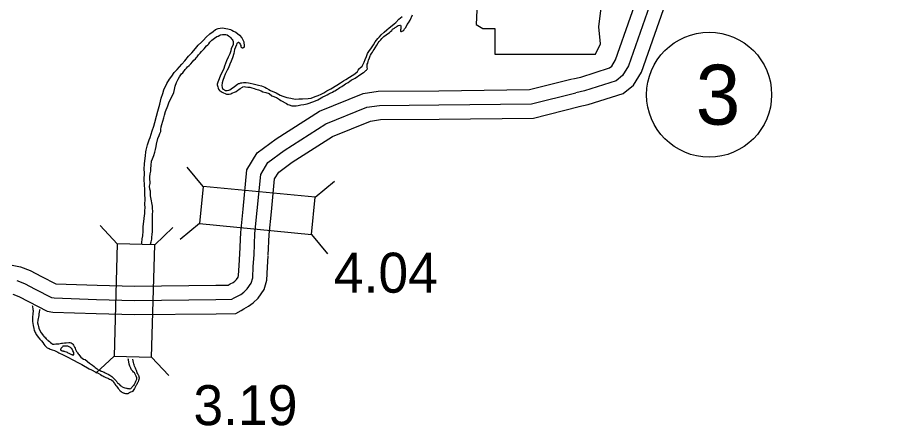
# Model space of a CAD drawing. Extents: x -83719 to 153526, y -11835 to 11446.
# Drawn here: x -4570 to -4265.7, y -1361.4 to -1217.5 of the extents above; entities that cross this region are included whole.
import ezdxf

# ---------------------------------------------------------------- set-up
doc = ezdxf.new("R2010")
doc.units = 0
for name, color, linetype in [('Level 10', 7, 'Continuous'), ('Level 20', 7, 'Continuous'), ('Level 21', 7, 'Continuous'), ('Level 27', 7, 'Continuous'), ('Level 58', 7, 'Continuous'), ('Level 59', 7, 'Continuous'), ('Level 9', 7, 'Continuous')]:
    doc.layers.add(name, color=color, linetype=linetype)

msp = doc.modelspace()

# ---------------------------------------------------------------- linework, layer by layer
at = {"layer": 'Level 10'}
for points in [[(-4374.49, -1239.22), (-4371.7, -1238.62), (-4361.57, -1235.37), (-4360.74, -1234.72), (-4359.42, -1232.54), (-4348.87, -1202.31), (-4337.83, -1170.73), (-4332.49, -1161.97), (-4325.7, -1157.83), (-4320.75, -1156.48), (-4311.34, -1155.63), (-4300.52, -1154.28), (-4297.24, -1153.42), (-4296.17, -1152.88), (-4282.96, -1141.38), (-4278.2, -1134.59), (-4276.88, -1131.66), (-4271.03, -1126.42), (-4257.71, -1112.38)], [(-4372.4, -1249), (-4369.12, -1248.3), (-4356.77, -1244.34), (-4353.11, -1241.42), (-4350.33, -1236.82), (-4339.43, -1205.61), (-4328.74, -1175.03), (-4325.21, -1169.24), (-4321.7, -1167.1), (-4318.98, -1166.36), (-4310.27, -1165.58), (-4298.62, -1164.12), (-4293.7, -1162.83), (-4290.56, -1161.26), (-4275.47, -1148.12), (-4269.47, -1139.56), (-4268.64, -1137.7), (-4264.05, -1133.6)], [(-4491.65, -1300.96), (-4491.36, -1293.34), (-4490.51, -1285.05), (-4489.17, -1271.26), (-4485.55, -1265.21), (-4478.89, -1260.31), (-4463.66, -1250.56), (-4448.31, -1244.35), (-4442.95, -1243.58), (-4421.66, -1243.42), (-4389.66, -1243.02), (-4374.66, -1239.26)], [(-4481.66, -1301.34), (-4481.38, -1294.04), (-4480.56, -1286.04), (-4479.44, -1274.47), (-4478.01, -1272.08), (-4473.22, -1268.56), (-4459.05, -1259.48), (-4445.68, -1254.07), (-4442.2, -1253.57), (-4421.56, -1253.42), (-4388.36, -1253.01), (-4372.23, -1248.96)], [(-4571.84, -1304.83), (-4568.85, -1305.46), (-4565.48, -1306.7), (-4561.46, -1308.81), (-4556.44, -1311.39), (-4541.95, -1311.88), (-4528.75, -1312.26), (-4500.15, -1311.91), (-4495.79, -1311.84), (-4495.08, -1311.45), (-4494.04, -1310.89), (-4493.49, -1310.47), (-4492.87, -1309.89), (-4492.27, -1309.03), (-4492.11, -1308.48), (-4491.94, -1305), (-4491.65, -1300.8)], [(-4571.61, -1315.1), (-4569.54, -1315.86), (-4566.07, -1317.68), (-4559.54, -1321.04), (-4557.54, -1321.36), (-4542.27, -1321.87), (-4528.83, -1322.26), (-4500.02, -1321.91), (-4493.14, -1321.81), (-4491.23, -1320.75), (-4490.31, -1320.24), (-4488.6, -1319.32), (-4487, -1318.09), (-4485.27, -1316.47), (-4483.12, -1313.4), (-4482.18, -1310.12), (-4481.96, -1305.59), (-4481.67, -1301.5)]]:
    msp.add_lwpolyline(points, dxfattribs=at)
at = {"layer": 'Level 20'}
for p, q in [((-4504.61, -1277.07), (-4510.2, -1270.27)), ((-4465.19, -1280.89), (-4458.4, -1275.3)), ((-4505.88, -1290.21), (-4512.68, -1295.8)), ((-4534.82, -1297.28), (-4540.86, -1290.88)), ((-4521.62, -1297.66), (-4515.23, -1291.62)), ((-4466.47, -1294.03), (-4460.87, -1300.82)), ((-4535.96, -1336.86), (-4542.36, -1342.9)), ((-4522.76, -1337.24), (-4516.72, -1343.64))]:
    msp.add_line(p, q, dxfattribs=at)
for points in [[(-4465.19, -1280.89), (-4504.61, -1277.07), (-4505.88, -1290.21), (-4466.47, -1294.03)], [(-4534.82, -1297.28), (-4535.96, -1336.86), (-4522.76, -1337.24), (-4521.62, -1297.66)]]:
    msp.add_lwpolyline(points, close=True, dxfattribs=at)
at = {"layer": 'Level 21'}
msp.add_lwpolyline([(-4409.85, -1177.51), (-4407.31, -1194.43), (-4408.44, -1220.09), (-4406.19, -1221.5), (-4401.96, -1221.5), (-4401.96, -1230.52), (-4366.43, -1230.52), (-4364.74, -1226.86), (-4365.3, -1220.93), (-4364.46, -1214.17), (-4361.35, -1208.81), (-4359.38, -1204.86), (-4356.56, -1200.63), (-4354.87, -1196.12), (-4353.46, -1192.46), (-4350.92, -1189.35), (-4350.36, -1187.38), (-4351.49, -1185.97), (-4360.23, -1185.97), (-4358.25, -1182.02), (-4357.97, -1179.49), (-4359.14, -1177.54)], close=True, dxfattribs=at)
at = {"layer": 'Level 27'}
msp.add_circle((-4326.47, -1244.79), 22, dxfattribs=at)
at = {"layer": 'Level 59'}
for points in [[(-4254.14, -1115.88), (-4267.54, -1130.01), (-4272.76, -1134.68), (-4273.84, -1137.08), (-4279.21, -1144.75), (-4293.37, -1157.07), (-4295.47, -1158.13), (-4299.57, -1159.2), (-4310.8, -1160.61), (-4319.87, -1161.42), (-4323.7, -1162.47), (-4328.85, -1165.6), (-4333.28, -1172.88), (-4344.15, -1203.96), (-4354.88, -1234.68), (-4356.93, -1238.07), (-4359.17, -1239.86), (-4370.41, -1243.46), (-4373.45, -1244.11)], [(-4486.66, -1301.15), (-4486.37, -1293.69), (-4485.54, -1285.55), (-4484.31, -1272.87), (-4481.78, -1268.64), (-4476.06, -1264.43), (-4461.36, -1255.02), (-4446.99, -1249.21), (-4442.57, -1248.58), (-4421.61, -1248.42), (-4389.01, -1248.01), (-4373.45, -1244.11)], [(-4570.23, -1310.28), (-4567.51, -1311.28), (-4563.77, -1313.25), (-4557.96, -1316.23), (-4557.06, -1316.37), (-4542.11, -1316.88), (-4528.79, -1317.26), (-4500.09, -1316.91), (-4494.47, -1316.83), (-4493.65, -1316.37), (-4492.7, -1315.85), (-4491.32, -1315.11), (-4490.24, -1314.28), (-4489.07, -1313.18), (-4487.69, -1311.21), (-4487.14, -1309.3), (-4486.95, -1305.29), (-4486.66, -1301.15)]]:
    msp.add_lwpolyline(points, dxfattribs=at)
at = {"layer": 'Level 9'}
for points in [[(-4497.68, -1239.78), (-4497.91, -1240.58), (-4498.03, -1241.58), (-4497.96, -1242.28), (-4497.62, -1242.81), (-4497.12, -1243.14), (-4496.75, -1243.27), (-4496.19, -1243.27), (-4495.56, -1243.2), (-4495.26, -1243.06), (-4494.79, -1242.76), (-4494.27, -1242.39), (-4493.74, -1241.98), (-4493.04, -1241.44), (-4492.55, -1241.07), (-4492.11, -1240.9), (-4491.82, -1240.8), (-4491.35, -1240.66), (-4490.95, -1240.56), (-4490.42, -1240.52), (-4489.79, -1240.49), (-4489.46, -1240.48), (-4488.66, -1240.58), (-4488.02, -1240.71), (-4486.99, -1240.97), (-4485.16, -1241.39), (-4484.12, -1241.71), (-4482.92, -1242.2), (-4482.25, -1242.53), (-4481.45, -1242.96), (-4480.88, -1243.26), (-4478.88, -1244.17), (-4477.44, -1244.93), (-4476.57, -1245.29), (-4475.11, -1245.75), (-4473.74, -1246.07), (-4472.27, -1246.33), (-4470.94, -1246.25), (-4469.61, -1246.21), (-4467.58, -1246.16), (-4466.62, -1245.99), (-4465.19, -1245.47), (-4464.1, -1245.1), (-4463.04, -1244.62), (-4462.14, -1244.15), (-4461.05, -1243.44), (-4459.69, -1242.73), (-4457.6, -1241.38), (-4456.28, -1240.67), (-4455.19, -1239.96), (-4454.36, -1239.49), (-4453.1, -1238.65), (-4452.14, -1238.04), (-4451.15, -1237.4), (-4450.32, -1236.59), (-4450.03, -1236.19), (-4449.53, -1235.62), (-4449.27, -1235.35), (-4448.61, -1234.75), (-4448.25, -1234.01), (-4447.95, -1233.37), (-4447.53, -1232.37), (-4447.14, -1231.3), (-4446.75, -1230.3), (-4446.25, -1229.59), (-4445.33, -1228.32), (-4444.67, -1227.18), (-4444.02, -1226.17), (-4443.59, -1225.6), (-4443.13, -1225.03), (-4442.5, -1224.36), (-4441.94, -1223.72), (-4440.92, -1222.82), (-4439.92, -1221.97), (-4439.13, -1221.23), (-4438.11, -1220.46), (-4437.41, -1219.89), (-4436.78, -1219.32), (-4435.66, -1218.24), (-4434.6, -1217.23)], [(-4440.17, -1223.77), (-4440.14, -1223.74), (-4439.05, -1222.9), (-4438.66, -1222.5), (-4438.23, -1222.16), (-4437.9, -1221.76), (-4437.3, -1221.32), (-4436.97, -1221.09), (-4436.57, -1220.85), (-4436.34, -1220.68), (-4435.98, -1220.48), (-4435.81, -1220.41), (-4435.41, -1220.31), (-4435.31, -1220.27), (-4435.21, -1220.27), (-4435.15, -1220.3), (-4435.04, -1220.5), (-4435.04, -1220.57), (-4434.97, -1220.87), (-4434.97, -1221.1), (-4435.04, -1221.34), (-4435.04, -1221.64), (-4435.1, -1221.91), (-4435.16, -1222.14), (-4435.16, -1222.17), (-4435.1, -1222.37), (-4434.99, -1222.5), (-4434.83, -1222.54), (-4434.56, -1222.47), (-4434.26, -1222.33), (-4433.97, -1222.03), (-4433.7, -1221.59), (-4433.31, -1221.12), (-4432.75, -1220.12), (-4432.36, -1219.45), (-4431.77, -1218.58), (-4430.95, -1216.7)], [(-4526.18, -1297.18), (-4526.14, -1296.92), (-4526.12, -1295.59), (-4525.86, -1294.45), (-4525.74, -1292.82), (-4525.69, -1291.25), (-4525.47, -1289.41), (-4525.22, -1287.34), (-4525.16, -1286.71), (-4525.1, -1285.57), (-4525.04, -1284.61), (-4525.12, -1283.31), (-4525.03, -1281.67), (-4525.11, -1279.74), (-4525.16, -1278.4), (-4525.27, -1276.3), (-4525.35, -1274.9), (-4525.24, -1272.2), (-4525.35, -1271.13), (-4525.3, -1269), (-4524.89, -1266.33), (-4524.77, -1264.93), (-4524.7, -1264.32), (-4524.22, -1262.49), (-4523.57, -1260.65), (-4523.21, -1259.91), (-4522.53, -1257.57), (-4522.01, -1255.93), (-4521.65, -1254.63), (-4521.07, -1252.39), (-4520.52, -1250.59), (-4519.91, -1248.18), (-4519.33, -1246.04), (-4518.77, -1244.4), (-4518.42, -1243.13), (-4517.37, -1240.82), (-4516.48, -1239.35), (-4515.66, -1238.24), (-4514.77, -1236.93), (-4513.75, -1235.89), (-4512.1, -1234.05), (-4511.11, -1232.84), (-4509.73, -1231.26), (-4508.64, -1230.02), (-4507.29, -1228.57), (-4506.33, -1227.37), (-4505.24, -1226.29), (-4504.51, -1225.55), (-4503.49, -1224.48), (-4502.27, -1223.4), (-4501.11, -1222.49), (-4500.22, -1221.85), (-4499.36, -1221.48), (-4498.59, -1221.31), (-4497.83, -1221.27), (-4497.26, -1221.33), (-4496.59, -1221.49), (-4495.96, -1221.59), (-4495.03, -1221.88), (-4494.53, -1222.08), (-4493.89, -1222.37), (-4493.09, -1222.8), (-4491.82, -1223.82), (-4491.04, -1224.79), (-4490.67, -1225.45), (-4490.3, -1226.18), (-4490.23, -1226.58), (-4490.16, -1227.38), (-4490.16, -1227.78), (-4490.22, -1228.02), (-4490.32, -1228.18), (-4490.65, -1228.35), (-4490.72, -1228.35), (-4490.88, -1228.32), (-4491.02, -1228.29), (-4491.05, -1228.29), (-4491.22, -1227.82), (-4491.26, -1227.52), (-4491.49, -1227.06), (-4491.63, -1226.76), (-4491.76, -1226.59), (-4491.86, -1226.49), (-4492, -1226.46), (-4492.03, -1226.46), (-4492.23, -1226.46), (-4492.43, -1226.5), (-4492.63, -1226.67), (-4492.69, -1226.73), (-4492.92, -1227.23), (-4493.54, -1228.84), (-4493.83, -1230.24), (-4494.22, -1231.85), (-4494.71, -1233.02), (-4495.26, -1234.02), (-4495.72, -1235.33), (-4496.11, -1236.2), (-4496.8, -1237.54), (-4497.22, -1238.51), (-4497.68, -1239.78)], [(-4523.13, -1297.46), (-4523.11, -1297.4), (-4522.85, -1296.6), (-4522.69, -1295.69), (-4522.66, -1294.93), (-4522.6, -1294.03), (-4522.45, -1293.02), (-4522.39, -1292.06), (-4522.46, -1290.92), (-4522.47, -1289.96), (-4522.48, -1288.86), (-4522.39, -1286.99), (-4522.34, -1285.85), (-4522.44, -1284.89), (-4522.48, -1284.02), (-4522.63, -1282.92), (-4522.8, -1282.15), (-4523.11, -1280.42), (-4523.12, -1278.82), (-4523.33, -1278.06), (-4523.5, -1277.02), (-4523.25, -1276.09), (-4523.25, -1275.39), (-4523.36, -1274.82), (-4523.36, -1273.75), (-4523.27, -1272.65), (-4523.08, -1271.68), (-4523.05, -1270.92), (-4522.93, -1269.65), (-4522.74, -1268.21), (-4522.42, -1267.44), (-4521.96, -1266.24), (-4521.6, -1265), (-4521.41, -1264.07), (-4521.15, -1263.03), (-4520.99, -1262.2), (-4520.51, -1260.22), (-4520.12, -1259.22), (-4519.83, -1258.49), (-4519.56, -1257.75), (-4519.54, -1257.08), (-4519.34, -1256.11), (-4519.12, -1255.28), (-4518.8, -1254.11), (-4518.47, -1252.94), (-4518.18, -1251.97), (-4517.89, -1250.67), (-4517.01, -1248.66), (-4516.52, -1247.35), (-4515.8, -1245.81), (-4514.95, -1244.07), (-4514.72, -1243), (-4514.4, -1241.8), (-4513.95, -1240.46), (-4513.36, -1239.36), (-4512.9, -1238.46), (-4512.24, -1237.48), (-4511.78, -1237.08), (-4511.51, -1236.71), (-4511.18, -1236.27), (-4510.92, -1235.87), (-4510.49, -1235.44), (-4510.13, -1235.03), (-4509.53, -1234.49), (-4508.94, -1233.89), (-4508.38, -1233.22), (-4507.88, -1232.68), (-4507.32, -1232.11), (-4506.93, -1231.71), (-4506.66, -1231.41), (-4506.2, -1230.8), (-4505.71, -1230.2), (-4505.15, -1229.53), (-4504.88, -1229.19), (-4504.29, -1228.59), (-4503.37, -1227.61), (-4503, -1227.24), (-4502.64, -1226.84), (-4502.21, -1226.27), (-4501.52, -1225.63), (-4500.56, -1224.89), (-4499.8, -1224.35), (-4499.37, -1224.18), (-4498.77, -1223.84), (-4498.44, -1223.77), (-4497.74, -1223.63), (-4496.64, -1223.63), (-4496.11, -1223.76), (-4495.74, -1224.02), (-4495.31, -1224.35), (-4494.84, -1224.78), (-4494.6, -1225.11), (-4494.4, -1225.38), (-4494.16, -1225.68), (-4494.06, -1226.04), (-4493.99, -1226.44)], [(-4451.8, -1239.31), (-4451.1, -1238.93), (-4450.27, -1238.39), (-4449.88, -1238.12), (-4449.48, -1237.85), (-4449.25, -1237.65), (-4448.75, -1237.32), (-4448.12, -1236.94), (-4447.96, -1236.81), (-4447.63, -1236.57), (-4447.3, -1236.3), (-4447.13, -1236.17), (-4446.97, -1235.9), (-4446.8, -1235.67), (-4446.8, -1235.63), (-4446.91, -1235.23), (-4446.88, -1234.43), (-4446.85, -1234.27), (-4446.82, -1234.07), (-4446.65, -1233.7), (-4446.49, -1233.16), (-4446.49, -1233.06), (-4446.36, -1232.59), (-4446.1, -1231.83), (-4445.81, -1231.16), (-4445.68, -1230.89), (-4445.31, -1230.32), (-4444.99, -1229.78), (-4444.72, -1229.38), (-4444.43, -1228.84), (-4444.03, -1228.24), (-4443.47, -1227.4), (-4442.95, -1226.53), (-4442.65, -1226.1)], [(-4442.65, -1226.1), (-4442.08, -1225.45), (-4441.69, -1225), (-4440.94, -1224.32), (-4440.17, -1223.77)], [(-4493.99, -1226.44), (-4494.05, -1227.08), (-4494.31, -1227.75), (-4494.71, -1228.55), (-4494.9, -1229.32), (-4495.23, -1230.35), (-4495.78, -1231.63), (-4496.37, -1232.86), (-4496.73, -1233.8), (-4497.12, -1234.7), (-4497.35, -1235.61), (-4497.84, -1236.61), (-4498.26, -1237.41), (-4498.56, -1238.22), (-4498.82, -1238.82), (-4498.98, -1239.19), (-4499.21, -1239.76), (-4499.44, -1240.42), (-4499.67, -1241.03), (-4499.66, -1241.33), (-4499.59, -1241.73), (-4499.49, -1242.06), (-4499.36, -1242.52), (-4499.15, -1242.89), (-4498.88, -1243.32), (-4498.68, -1243.49), (-4498.28, -1243.72), (-4497.95, -1243.88), (-4497.68, -1243.98), (-4497.41, -1244.08), (-4496.84, -1244.41), (-4496.44, -1244.57), (-4496.21, -1244.64), (-4495.68, -1244.6), (-4495.41, -1244.56), (-4494.81, -1244.46), (-4494.55, -1244.29), (-4494.18, -1244.19), (-4493.55, -1243.92), (-4493.26, -1243.78), (-4492.99, -1243.68), (-4492.4, -1243.21), (-4492.06, -1242.94), (-4491.63, -1242.63), (-4490.77, -1242.09), (-4490.61, -1241.99), (-4490.21, -1241.92), (-4489.64, -1241.99), (-4488.88, -1242.15), (-4488.21, -1242.18), (-4487.48, -1242.4), (-4486.64, -1242.66), (-4486.11, -1242.79), (-4485.08, -1243.12), (-4484.21, -1243.48), (-4483.61, -1243.74), (-4482.51, -1244.03), (-4481.41, -1244.43), (-4480.4, -1245.19), (-4478.77, -1245.84), (-4478.43, -1246.04), (-4477.76, -1246.5), (-4477.23, -1246.83), (-4476.76, -1247.13), (-4475.79, -1247.65), (-4475.25, -1247.95), (-4474.75, -1248.21), (-4474.32, -1248.41), (-4473.39, -1248.7), (-4472.89, -1248.67), (-4472.29, -1248.66), (-4471.89, -1248.66), (-4471.12, -1248.65), (-4470.16, -1248.38), (-4469.2, -1248.24), (-4467.93, -1247.96), (-4467.27, -1247.76), (-4466.34, -1247.45), (-4465.94, -1247.31), (-4465.01, -1246.97), (-4464.25, -1246.57), (-4463.62, -1246.26), (-4462.5, -1245.55), (-4461.7, -1245.15), (-4460.97, -1244.81), (-4460.34, -1244.5), (-4459.88, -1244.27), (-4459.12, -1243.86), (-4458.59, -1243.52), (-4458.25, -1243.39), (-4457.33, -1242.81), (-4457, -1242.65), (-4456.47, -1242.24), (-4455.8, -1241.87), (-4454.91, -1241.3), (-4454.45, -1240.99), (-4453.55, -1240.49), (-4453.02, -1240.08), (-4452.49, -1239.71), (-4452.13, -1239.47), (-4451.8, -1239.31)], [(-4564.81, -1319.03), (-4564.67, -1319.24), (-4564.63, -1319.57), (-4564.55, -1320.07), (-4564.54, -1320.47), (-4564.48, -1320.75)], [(-4562.14, -1320.42), (-4562.17, -1320.64), (-4562.29, -1321.37), (-4562.4, -1322.01), (-4562.49, -1322.61), (-4562.81, -1324.16), (-4562.89, -1325.16), (-4562.7, -1325.92), (-4562.59, -1326.48), (-4562.44, -1326.98), (-4562.19, -1327.61), (-4561.63, -1328.63), (-4560.84, -1329.74), (-4560.67, -1329.9), (-4560.63, -1329.93), (-4560.19, -1330.39), (-4560.09, -1330.45), (-4559.88, -1330.75), (-4559.54, -1331.07), (-4559.3, -1331.2), (-4559.17, -1331.33), (-4558.72, -1331.72), (-4558.35, -1332.04), (-4557.87, -1332.46), (-4557.54, -1332.62), (-4557.1, -1332.64), (-4556.41, -1332.56), (-4555.94, -1332.58), (-4555.41, -1332.5), (-4554.98, -1332.38), (-4554.45, -1332.3), (-4554.15, -1332.26), (-4553.39, -1332.21), (-4552.86, -1332.13), (-4551.93, -1332.04), (-4551.53, -1332.06), (-4551.16, -1332.15), (-4551.03, -1332.18), (-4550.69, -1332.44), (-4550.45, -1332.67), (-4550.21, -1333.03), (-4549.92, -1333.75), (-4549.71, -1334.05), (-4549.54, -1334.48), (-4549.29, -1335), (-4549.15, -1335.2)], [(-4564.51, -1321.7), (-4564.67, -1323.34), (-4564.69, -1323.77), (-4564.7, -1324.61), (-4564.58, -1325.4), (-4564.39, -1326.13), (-4564.31, -1326.66), (-4564.27, -1326.89), (-4564.27, -1327.13), (-4564.05, -1327.79), (-4563.87, -1328.18), (-4563.7, -1328.51), (-4563.56, -1328.84), (-4563.35, -1329.2), (-4562.93, -1329.89), (-4562.66, -1330.22), (-4562.07, -1330.94), (-4561.56, -1331.49), (-4561.08, -1332.04), (-4560.7, -1332.6), (-4560.35, -1333.09), (-4560.01, -1333.52), (-4559.47, -1333.9), (-4559.16, -1334.06), (-4558.86, -1334.22), (-4558.52, -1334.38), (-4557.75, -1334.66), (-4556.88, -1334.93), (-4556.41, -1335.12), (-4555.73, -1335.47), (-4555.46, -1335.66), (-4553.91, -1336.42), (-4552.49, -1337.12), (-4550.3, -1338.26), (-4548.75, -1339.12), (-4547.37, -1339.79), (-4544.77, -1341.32), (-4543.96, -1341.73), (-4542.37, -1342.52), (-4541.6, -1342.87), (-4540.75, -1343.38), (-4540.24, -1343.7), (-4539.97, -1343.86), (-4539.57, -1344.05), (-4538.83, -1344.36), (-4538.22, -1344.65), (-4537.89, -1344.8), (-4537.58, -1344.93), (-4537.05, -1345.15), (-4536.71, -1345.37), (-4536.3, -1345.73), (-4536.16, -1346.06), (-4535.81, -1346.52), (-4535.67, -1346.71), (-4535.3, -1347.17), (-4535.09, -1347.5), (-4534.75, -1347.89), (-4534.47, -1348.31), (-4534.23, -1348.64), (-4534.09, -1348.84), (-4533.78, -1349.06), (-4533.48, -1349.32), (-4533.2, -1349.55), (-4533, -1349.68), (-4532.7, -1349.8), (-4532.5, -1349.86), (-4532.33, -1349.93), (-4531.93, -1350.05), (-4531.73, -1350.08), (-4531.46, -1350.04), (-4531.2, -1350), (-4531.06, -1349.99), (-4530.93, -1349.96), (-4530.8, -1349.89), (-4530.65, -1349.79)], [(-4564.48, -1320.75), (-4564.46, -1320.92), (-4564.49, -1321.17), (-4564.51, -1321.7)], [(-4551.25, -1333.82), (-4551.96, -1333.44), (-4552.29, -1333.35), (-4552.79, -1333.33), (-4553.29, -1333.34), (-4553.76, -1333.35), (-4554.02, -1333.39), (-4554.15, -1333.56), (-4554.21, -1333.7), (-4554.35, -1333.77), (-4554.38, -1333.84), (-4554.57, -1334.01), (-4554.67, -1334.21), (-4554.76, -1334.38), (-4554.83, -1334.51), (-4554.82, -1334.55), (-4554.82, -1334.61)], [(-4554.82, -1334.61), (-4554.77, -1334.69), (-4554.71, -1334.75), (-4554.58, -1334.84), (-4554.42, -1334.9), (-4554.27, -1334.95), (-4554.07, -1334.98), (-4553.92, -1335.02), (-4553.8, -1335.02), (-4553.74, -1335.07)], [(-4553.74, -1335.07), (-4553.58, -1335.15), (-4553.28, -1335.24), (-4552.84, -1335.4), (-4552.5, -1335.49), (-4552.23, -1335.65), (-4551.9, -1335.77), (-4551.63, -1335.9), (-4551.43, -1336.03), (-4551.16, -1336.15), (-4550.99, -1336.25), (-4550.85, -1336.31), (-4550.72, -1336.37), (-4550.42, -1336.4), (-4550.45, -1336.4), (-4550.28, -1336.46), (-4550.25, -1336.46), (-4550.22, -1336.43), (-4550.18, -1336.42)], [(-4551.25, -1333.82), (-4551.17, -1333.89), (-4551.1, -1333.93), (-4551.02, -1334.01), (-4550.83, -1334.17)], [(-4550.09, -1336), (-4550.1, -1335.99), (-4550.1, -1335.86), (-4550.1, -1335.62), (-4550.45, -1335), (-4550.74, -1334.37), (-4550.83, -1334.17)], [(-4549.15, -1335.2), (-4549.01, -1335.51), (-4548.84, -1335.71), (-4548.6, -1336.03), (-4548.38, -1336.3), (-4548.12, -1336.64), (-4547.65, -1337.2), (-4547.17, -1337.57), (-4546.69, -1337.89), (-4546.18, -1338.09)], [(-4550.18, -1336.42), (-4550.15, -1336.37), (-4550.11, -1336.27), (-4550.11, -1336.18), (-4550.11, -1336.09), (-4550.09, -1336)], [(-4546.18, -1338.09), (-4544.62, -1339.31), (-4544.45, -1339.44), (-4544.28, -1339.57), (-4543.53, -1340.05), (-4542.99, -1340.47), (-4542.58, -1340.86), (-4541.97, -1341.34), (-4541.56, -1341.7), (-4541.16, -1341.86), (-4540.89, -1341.98), (-4540.49, -1342.14), (-4540.35, -1342.17), (-4539.51, -1342.51), (-4539.11, -1342.7)], [(-4528.09, -1344.24), (-4528.2, -1343.92), (-4528.37, -1343.45), (-4528.82, -1342.73), (-4529.1, -1342.51), (-4529.4, -1342.18), (-4529.78, -1341.66), (-4530.06, -1341.13), (-4530.38, -1340.34), (-4530.63, -1339.71), (-4530.94, -1338.22), (-4531, -1337.77)], [(-4527.93, -1342.44), (-4528, -1342.28), (-4528.08, -1341.98), (-4528.33, -1341.49), (-4528.47, -1341.06), (-4528.75, -1340.36), (-4528.93, -1339.9), (-4529.04, -1339.57), (-4529.12, -1339.14), (-4529.2, -1338.51), (-4529.32, -1337.94), (-4529.33, -1337.92)], [(-4539.11, -1342.7), (-4538.63, -1342.96), (-4538, -1343.21), (-4537.45, -1343.56), (-4537.15, -1343.78), (-4536.77, -1344.07), (-4536.3, -1344.5), (-4536.16, -1344.63), (-4536.16, -1344.63)], [(-4536.16, -1344.63), (-4535.97, -1344.83), (-4535.87, -1344.93), (-4535.65, -1345.12), (-4535.41, -1345.34), (-4535.27, -1345.52), (-4535.06, -1345.8), (-4534.88, -1346.06), (-4534.72, -1346.21), (-4534.43, -1346.5)], [(-4528.09, -1344.24), (-4528.06, -1344.69), (-4528.08, -1345.04), (-4528.19, -1345.33), (-4528.43, -1345.84), (-4528.56, -1346.18), (-4528.77, -1346.61), (-4528.94, -1346.9)], [(-4527.24, -1343.94), (-4527.3, -1343.73), (-4527.41, -1343.53), (-4527.58, -1343.1), (-4527.86, -1342.71), (-4527.93, -1342.44)], [(-4527.24, -1343.94), (-4527.19, -1344.13), (-4527.15, -1344.55), (-4527.25, -1345.04), (-4527.31, -1345.47), (-4527.53, -1345.87)], [(-4534.43, -1346.5), (-4534.14, -1346.74), (-4533.77, -1347.2), (-4533.36, -1347.45), (-4533.06, -1347.64), (-4532.48, -1347.86), (-4532.15, -1348.05), (-4531.61, -1348.17), (-4531.38, -1348.21)], [(-4528.7, -1348.01), (-4528.83, -1348.32), (-4529.01, -1348.57), (-4529.26, -1348.97), (-4529.45, -1349.29), (-4529.74, -1349.45), (-4530.14, -1349.58), (-4530.65, -1349.79)], [(-4530.5, -1348.34), (-4530.08, -1348.23), (-4529.81, -1348.05)], [(-4528.94, -1346.9), (-4529.13, -1347.23), (-4529.41, -1347.47), (-4529.58, -1347.66), (-4529.69, -1347.88), (-4529.81, -1348.05)], [(-4527.81, -1346.56), (-4527.95, -1346.85), (-4528.13, -1347.13), (-4528.38, -1347.57), (-4528.7, -1348.01)], [(-4527.81, -1346.56), (-4527.79, -1346.54), (-4527.73, -1346.34), (-4527.57, -1346), (-4527.53, -1345.87)], [(-4530.5, -1348.34), (-4530.84, -1348.36), (-4531.06, -1348.33), (-4531.38, -1348.21)]]:
    msp.add_lwpolyline(points, dxfattribs=at)

# ---------------------------------------------------------------- texts
at = {"layer": 'Level 27'}
msp.add_text('3', height=21.12, dxfattribs=at).set_placement((-4331.2, -1255.35))
at = {"layer": 'Level 58'}
for s, p in [('4.04', (-4458.61, -1314.52)), ('3.19', (-4508.03, -1361.17))]:
    msp.add_text(s, height=14.08, dxfattribs=at).set_placement(p)

doc.saveas('drawing.dxf')
